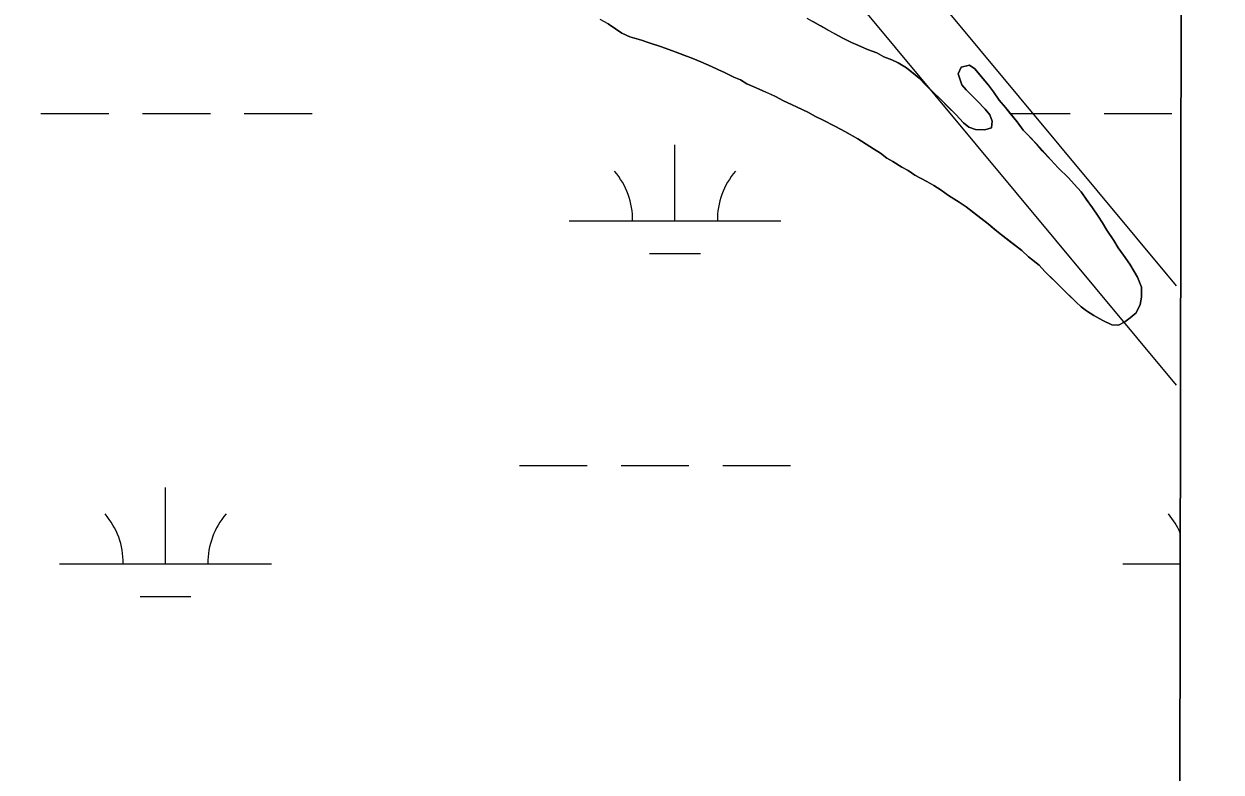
# Model space of a CAD drawing. Extents: x 3177185 to 3215018, y 812988 to 838321.
# Drawn here: x 3212237 to 3212802, y 826224 to 826578 of the extents above; entities that cross this region are included whole.
import ezdxf

# ---------------------------------------------------------------- set-up
doc = ezdxf.new("R2010")
doc.units = 0
for name, color, linetype in [('V-GRID-FRAM', 7, 'Continuous'), ('V-ROAD-CNTR', 7, 'Continuous'), ('V-SITE-VEGE', 7, 'Continuous'), ('V-TOPO-SHOR', 7, 'Continuous'), ('V-WETL-SWMP', 7, 'Continuous')]:
    doc.layers.add(name, color=color, linetype=linetype)

msp = doc.modelspace()

# ---------------------------------------------------------------- linework, layer by layer
at = {"layer": 'V-GRID-FRAM'}
msp.add_lwpolyline([(3181402.42, 836586.07), (3212801.61, 836513), (3212767.22, 818326.14), (3181352.16, 818399.25), (3181402.42, 836586.07)], dxfattribs=at)
at = {"layer": 'V-ROAD-CNTR'}
for points in [[(3211712.45, 827704.62), (3211835.48, 827515.16), (3212594.79, 826677.33), (3212780.45, 826453.91)], [(3211683.75, 827693.73), (3211811.63, 827496.8), (3212572.13, 826657.66), (3212780.37, 826407.08)]]:
    msp.add_lwpolyline(points, dxfattribs=at)
at = {"layer": 'V-SITE-VEGE'}
for p, q in [((3212779.59, 824867.35), (3212786.08, 828301.43)), ((3212518.71, 826573.33), (3212512.36, 826577.66)), ((3212606.14, 826580.44), (3212612.49, 826576.71)), ((3212522.48, 826571.57), (3212518.71, 826573.33)), ((3212612.49, 826576.71), (3212622.8, 826571.02)), ((3212528.03, 826570.01), (3212522.48, 826571.57)), ((3212531.2, 826568.84), (3212528.03, 826570.01)), ((3212537.54, 826566.89), (3212531.2, 826568.84)), ((3212552.21, 826561.41), (3212537.54, 826566.89)), ((3212622.8, 826571.02), (3212627.16, 826568.86)), ((3212627.16, 826568.86), (3212630.14, 826567.69)), ((3212630.14, 826567.69), (3212634.7, 826565.53)), ((3212555.97, 826559.84), (3212552.21, 826561.41)), ((3212634.7, 826565.53), (3212639.06, 826563.97)), ((3212639.06, 826563.97), (3212642.43, 826562.2)), ((3212642.43, 826562.2), (3212646.2, 826560.64)), ((3212646.2, 826560.64), (3212649.17, 826559.26)), ((3212567.27, 826554.75), (3212555.97, 826559.84)), ((3212649.17, 826559.26), (3212653.14, 826556.91)), ((3212653.14, 826556.91), (3212659.09, 826551.98)), ((3212677.49, 826554.05), (3212678.86, 826557.22)), ((3212678.86, 826557.22), (3212682.81, 826558.22)), ((3212682.81, 826558.22), (3212685.39, 826556.45)), ((3212685.39, 826556.45), (3212691.76, 826548.77)), ((3212571.64, 826552.59), (3212567.27, 826554.75)), ((3212574.81, 826551.22), (3212571.64, 826552.59)), ((3212577.78, 826549.45), (3212574.81, 826551.22)), ((3212591.27, 826543.38), (3212577.78, 826549.45)), ((3212659.09, 826551.98), (3212676.39, 826534.85)), ((3212679.29, 826548.91), (3212677.49, 826554.05)), ((3212681.28, 826546.54), (3212679.29, 826548.91)), ((3212686.45, 826541.42), (3212681.28, 826546.54)), ((3212691.76, 826548.77), (3212694.15, 826545.61)), ((3212694.15, 826545.61), (3212696.93, 826541.67)), ((3212595.03, 826541.42), (3212591.27, 826543.38)), ((3212606.53, 826535.92), (3212595.03, 826541.42)), ((3212690.22, 826537.48), (3212686.45, 826541.42)), ((3212696.93, 826541.67), (3212699.92, 826538.12)), ((3212699.92, 826538.12), (3212705.29, 826531.41)), ((3212610.1, 826533.96), (3212606.53, 826535.92)), ((3212613.47, 826532.39), (3212610.1, 826533.96)), ((3212619.62, 826529.26), (3212613.47, 826532.39)), ((3212676.39, 826534.85), (3212679.96, 826530.91)), ((3212692.41, 826534.72), (3212690.22, 826537.48)), ((3212693.61, 826531.76), (3212692.41, 826534.72)), ((3212623.99, 826526.9), (3212619.62, 826529.26)), ((3212630.13, 826523.37), (3212623.99, 826526.9)), ((3212679.96, 826530.91), (3212682.54, 826528.94)), ((3212682.54, 826528.94), (3212685.72, 826527.77)), ((3212685.72, 826527.77), (3212690.07, 826527.59)), ((3212690.07, 826527.59), (3212693.23, 826528.59)), ((3212693.23, 826528.59), (3212693.61, 826531.76)), ((3212705.29, 826531.41), (3212708.27, 826527.47)), ((3212708.27, 826527.47), (3212714.44, 826520.97)), ((3212637.48, 826518.65), (3212630.13, 826523.37)), ((3212640.85, 826516.69), (3212637.48, 826518.65)), ((3212643.83, 826514.33), (3212640.85, 826516.69)), ((3212714.44, 826520.97), (3212721.2, 826513.48)), ((3212646.6, 826512.75), (3212643.83, 826514.33)), ((3212650.97, 826510), (3212646.6, 826512.75)), ((3212653.94, 826508.43), (3212650.97, 826510)), ((3212721.2, 826513.48), (3212724.78, 826509.73)), ((3212724.78, 826509.73), (3212729.54, 826505)), ((3212657.12, 826506.27), (3212653.94, 826508.43)), ((3212662.67, 826503.33), (3212657.12, 826506.27)), ((3212729.54, 826505), (3212732.33, 826502.05)), ((3212666.04, 826501.36), (3212662.67, 826503.33)), ((3212669.42, 826499.2), (3212666.04, 826501.36)), ((3212672.99, 826496.64), (3212669.42, 826499.2)), ((3212732.33, 826502.05), (3212735.51, 826498.3)), ((3212681.33, 826491.34), (3212672.99, 826496.64)), ((3212735.51, 826498.3), (3212743.67, 826486.86)), ((3212691.65, 826483.27), (3212681.33, 826491.34)), ((3212696.61, 826479.14), (3212691.65, 826483.27)), ((3212743.67, 826486.86), (3212747.66, 826480.35)), ((3212707.53, 826470.68), (3212696.61, 826479.14)), ((3212747.66, 826480.35), (3212751.04, 826475.42)), ((3212710.71, 826467.72), (3212707.53, 826470.68)), ((3212751.04, 826475.42), (3212753.04, 826471.87)), ((3212753.04, 826471.87), (3212755.63, 826468.51)), ((3212715.68, 826463.79), (3212710.71, 826467.72)), ((3212755.63, 826468.51), (3212758.61, 826464.17)), ((3212718.46, 826460.83), (3212715.68, 826463.79)), ((3212726.21, 826453.15), (3212718.46, 826460.83)), ((3212758.61, 826464.17), (3212762.2, 826458.06)), ((3212762.2, 826458.06), (3212764, 826453.32)), ((3212764, 826453.32), (3212764.02, 826448.57)), ((3212733.17, 826446.26), (3212726.21, 826453.15)), ((3212764.02, 826448.57), (3212763.44, 826445.2)), ((3212735.55, 826444.09), (3212733.17, 826446.26)), ((3212738.13, 826442.12), (3212735.55, 826444.09)), ((3212741.5, 826439.96), (3212738.13, 826442.12)), ((3212763.44, 826445.2), (3212761.48, 826441.23)), ((3212745.87, 826437.6), (3212741.5, 826439.96)), ((3212750.03, 826435.64), (3212745.87, 826437.6)), ((3212756.16, 826437.06), (3212753.2, 826435.46)), ((3212758.72, 826438.85), (3212756.16, 826437.06)), ((3212761.48, 826441.23), (3212758.72, 826438.85)), ((3212753.2, 826435.46), (3212750.03, 826435.64))]:
    msp.add_line(p, q, dxfattribs=at)
at = {"layer": 'V-TOPO-SHOR'}
for points in [[(3212512.36, 826577.66), (3212515.74, 826575.3), (3212518.71, 826573.33), (3212522.48, 826571.57), (3212528.03, 826570.01), (3212531.2, 826568.84), (3212537.54, 826566.89), (3212543.88, 826564.54), (3212548.04, 826562.97), (3212552.21, 826561.41), (3212555.97, 826559.84), (3212561.13, 826557.49), (3212564.1, 826556.12), (3212567.27, 826554.75), (3212571.64, 826552.59), (3212574.81, 826551.22), (3212577.78, 826549.45), (3212582.15, 826547.49), (3212585.31, 826546.12), (3212588.29, 826544.75), (3212591.27, 826543.38), (3212595.03, 826541.42), (3212598.8, 826539.65), (3212601.58, 826538.28), (3212606.53, 826535.93), (3212610.1, 826533.96), (3212613.47, 826532.39), (3212619.62, 826529.26), (3212623.99, 826526.9), (3212630.13, 826523.37), (3212634.1, 826520.81), (3212637.48, 826518.65), (3212640.85, 826516.69), (3212643.83, 826514.33), (3212646.6, 826512.75), (3212650.97, 826510), (3212653.94, 826508.43), (3212657.12, 826506.27), (3212662.67, 826503.33), (3212666.04, 826501.36), (3212669.42, 826499.2), (3212672.99, 826496.64), (3212677.95, 826493.5), (3212681.33, 826491.34), (3212686.29, 826487.4), (3212689.07, 826485.24), (3212691.65, 826483.27), (3212694.23, 826481.11), (3212696.61, 826479.14), (3212702.37, 826474.61), (3212704.95, 826472.65), (3212707.53, 826470.68), (3212710.71, 826467.72)], [(3212710.71, 826467.72), (3212715.68, 826463.79), (3212718.46, 826460.83), (3212723.03, 826456.3), (3212726.21, 826453.15), (3212729.19, 826450.19), (3212733.17, 826446.25), (3212735.55, 826444.09), (3212738.13, 826442.12), (3212741.5, 826439.96), (3212745.87, 826437.6), (3212750.03, 826435.64), (3212753.2, 826435.46), (3212756.16, 826437.06), (3212758.72, 826438.85), (3212761.48, 826441.23), (3212763.44, 826445.2), (3212764.02, 826448.57), (3212764, 826453.32), (3212762.2, 826458.06), (3212760.61, 826460.82), (3212758.61, 826464.17), (3212755.62, 826468.51), (3212753.04, 826471.87), (3212751.04, 826475.42), (3212747.66, 826480.35), (3212745.67, 826483.71), (3212743.67, 826486.86), (3212740.89, 826490.81), (3212737.9, 826494.95), (3212735.51, 826498.3), (3212732.33, 826502.05), (3212729.54, 826505), (3212724.78, 826509.73), (3212721.2, 826513.48), (3212717.22, 826517.81), (3212714.44, 826520.97), (3212710.66, 826524.91), (3212708.27, 826527.47), (3212705.29, 826531.41), (3212702.1, 826535.36), (3212699.92, 826538.12), (3212696.93, 826541.67), (3212694.15, 826545.61), (3212691.76, 826548.77), (3212688.38, 826552.91), (3212685.39, 826556.45), (3212682.81, 826558.22), (3212678.86, 826557.22), (3212677.49, 826554.05), (3212679.29, 826548.91), (3212681.28, 826546.54), (3212683.47, 826544.38), (3212686.45, 826541.42), (3212690.22, 826537.48), (3212692.41, 826534.72), (3212693.61, 826531.76), (3212693.23, 826528.59), (3212690.07, 826527.59), (3212685.72, 826527.77), (3212682.54, 826528.94), (3212679.96, 826530.91), (3212676.39, 826534.85), (3212672.61, 826538.59), (3212669.43, 826541.74), (3212665.26, 826545.88), (3212662.47, 826548.64), (3212659.09, 826551.98), (3212656.31, 826554.35), (3212653.14, 826556.91), (3212649.17, 826559.26), (3212646.2, 826560.64), (3212642.43, 826562.2), (3212639.06, 826563.97), (3212634.7, 826565.53), (3212630.14, 826567.69), (3212627.16, 826568.86), (3212622.8, 826571.02), (3212619.63, 826572.79), (3212616.06, 826574.75), (3212612.49, 826576.71), (3212608.92, 826578.87)]]:
    msp.add_lwpolyline(points, dxfattribs=at)
at = {"layer": 'V-WETL-SWMP'}
for p, q in [((3212776.78, 823382.41), (3212786.14, 828329.44)), ((3212512.36, 826577.66), (3212508.59, 826579.82)), ((3212515.74, 826575.3), (3212512.36, 826577.66)), ((3212608.92, 826578.87), (3212612.49, 826576.71)), ((3212518.71, 826573.33), (3212515.74, 826575.3)), ((3212522.48, 826571.57), (3212518.71, 826573.33)), ((3212612.49, 826576.71), (3212619.63, 826572.79)), ((3212619.63, 826572.79), (3212622.8, 826571.02)), ((3212528.03, 826570.01), (3212522.48, 826571.57)), ((3212531.2, 826568.84), (3212528.03, 826570.01)), ((3212537.54, 826566.89), (3212531.2, 826568.84)), ((3212543.88, 826564.54), (3212537.54, 826566.89)), ((3212622.8, 826571.02), (3212627.16, 826568.86)), ((3212627.16, 826568.86), (3212630.14, 826567.69)), ((3212630.14, 826567.69), (3212634.7, 826565.53)), ((3212552.21, 826561.41), (3212543.88, 826564.54)), ((3212555.97, 826559.84), (3212552.21, 826561.41)), ((3212634.7, 826565.53), (3212639.06, 826563.97)), ((3212639.06, 826563.97), (3212642.43, 826562.2)), ((3212642.43, 826562.2), (3212646.2, 826560.63)), ((3212646.2, 826560.63), (3212649.17, 826559.26)), ((3212561.13, 826557.49), (3212555.97, 826559.84)), ((3212564.1, 826556.12), (3212561.13, 826557.49)), ((3212567.27, 826554.75), (3212564.1, 826556.12)), ((3212649.17, 826559.26), (3212653.14, 826556.91)), ((3212653.14, 826556.91), (3212656.32, 826554.35)), ((3212677.49, 826554.04), (3212678.86, 826557.22)), ((3212678.86, 826557.22), (3212682.81, 826558.22)), ((3212682.81, 826558.22), (3212685.39, 826556.45)), ((3212685.39, 826556.45), (3212688.38, 826552.9)), ((3212571.64, 826552.59), (3212567.27, 826554.75)), ((3212574.81, 826551.22), (3212571.64, 826552.59)), ((3212577.78, 826549.45), (3212574.81, 826551.22)), ((3212582.14, 826547.49), (3212577.78, 826549.45)), ((3212656.32, 826554.35), (3212659.1, 826551.98)), ((3212659.1, 826551.98), (3212676.39, 826534.85)), ((3212679.29, 826548.91), (3212677.49, 826554.04)), ((3212688.38, 826552.9), (3212691.76, 826548.76)), ((3212585.32, 826546.12), (3212582.14, 826547.49)), ((3212591.26, 826543.38), (3212585.32, 826546.12)), ((3212681.28, 826546.54), (3212679.29, 826548.91)), ((3212686.45, 826541.42), (3212681.28, 826546.54)), ((3212691.76, 826548.76), (3212694.15, 826545.61)), ((3212694.15, 826545.61), (3212696.93, 826541.66)), ((3212595.03, 826541.41), (3212591.26, 826543.38)), ((3212598.8, 826539.65), (3212595.03, 826541.41)), ((3212601.58, 826538.28), (3212598.8, 826539.65)), ((3212606.53, 826535.92), (3212601.58, 826538.28)), ((3212690.22, 826537.48), (3212686.45, 826541.42)), ((3212696.93, 826541.66), (3212699.92, 826538.12)), ((3212699.92, 826538.12), (3212702.11, 826535.35)), ((3212244.53, 826535.36), (3212276.53, 826535.36)), ((3212292.53, 826535.36), (3212324.53, 826535.36)), ((3212340.53, 826535.36), (3212372.53, 826535.36)), ((3212610.1, 826533.96), (3212606.53, 826535.92)), ((3212613.47, 826532.39), (3212610.1, 826533.96)), ((3212619.62, 826529.25), (3212613.47, 826532.39)), ((3212676.39, 826534.85), (3212679.96, 826530.9)), ((3212692.41, 826534.72), (3212690.22, 826537.48)), ((3212693.61, 826531.76), (3212692.41, 826534.72)), ((3212702.1, 826535.36), (3212730.44, 826535.36)), ((3212702.11, 826535.35), (3212705.29, 826531.41)), ((3212746.44, 826535.36), (3212778.44, 826535.36)), ((3212623.99, 826526.9), (3212619.62, 826529.25)), ((3212630.13, 826523.36), (3212623.99, 826526.9)), ((3212679.96, 826530.9), (3212682.55, 826528.94)), ((3212682.55, 826528.94), (3212685.72, 826527.76)), ((3212685.72, 826527.76), (3212690.07, 826527.59)), ((3212690.07, 826527.59), (3212693.23, 826528.59)), ((3212693.23, 826528.59), (3212693.61, 826531.76)), ((3212705.29, 826531.41), (3212708.27, 826527.47)), ((3212708.27, 826527.47), (3212710.66, 826524.91)), ((3212634.1, 826520.81), (3212630.13, 826523.36)), ((3212710.66, 826524.91), (3212714.44, 826520.96)), ((3212543.84, 826484.61), (3212543.84, 826520.61)), ((3212637.48, 826518.65), (3212634.1, 826520.81)), ((3212640.85, 826516.68), (3212637.48, 826518.65)), ((3212643.83, 826514.32), (3212640.85, 826516.68)), ((3212714.44, 826520.96), (3212717.22, 826517.81)), ((3212717.22, 826517.81), (3212721.2, 826513.48)), ((3212646.6, 826512.75), (3212643.83, 826514.32)), ((3212650.97, 826510), (3212646.6, 826512.75)), ((3212653.94, 826508.43), (3212650.97, 826510)), ((3212721.2, 826513.48), (3212724.78, 826509.73)), ((3212724.78, 826509.73), (3212729.54, 826505)), ((3212657.12, 826506.27), (3212653.94, 826508.43)), ((3212662.67, 826503.32), (3212657.12, 826506.27)), ((3212729.54, 826505), (3212732.33, 826502.05)), ((3212666.05, 826501.36), (3212662.67, 826503.32)), ((3212669.42, 826499.2), (3212666.05, 826501.36)), ((3212672.99, 826496.64), (3212669.42, 826499.2)), ((3212732.33, 826502.05), (3212735.51, 826498.3)), ((3212677.95, 826493.5), (3212672.99, 826496.64)), ((3212681.33, 826491.34), (3212677.95, 826493.5)), ((3212735.51, 826498.3), (3212737.9, 826494.95)), ((3212737.9, 826494.95), (3212740.89, 826490.81)), ((3212686.29, 826487.4), (3212681.33, 826491.34)), ((3212689.07, 826485.24), (3212686.29, 826487.4)), ((3212740.89, 826490.81), (3212743.67, 826486.86)), ((3212493.84, 826484.61), (3212593.84, 826484.61)), ((3212691.65, 826483.27), (3212689.07, 826485.24)), ((3212694.23, 826481.1), (3212691.65, 826483.27)), ((3212743.67, 826486.86), (3212745.67, 826483.7)), ((3212745.67, 826483.7), (3212747.66, 826480.35)), ((3212696.61, 826479.14), (3212694.23, 826481.1)), ((3212702.37, 826474.61), (3212696.61, 826479.14)), ((3212747.66, 826480.35), (3212751.04, 826475.42)), ((3212707.53, 826470.68), (3212702.37, 826474.61)), ((3212710.71, 826467.72), (3212707.53, 826470.68)), ((3212751.04, 826475.42), (3212753.04, 826471.86)), ((3212753.04, 826471.86), (3212755.63, 826468.51)), ((3212531.84, 826469.18), (3212555.84, 826469.18)), ((3212715.68, 826463.79), (3212710.71, 826467.72)), ((3212755.63, 826468.51), (3212758.61, 826464.17)), ((3212718.46, 826460.83), (3212715.68, 826463.79)), ((3212726.21, 826453.15), (3212718.46, 826460.83)), ((3212758.61, 826464.17), (3212760.61, 826460.82)), ((3212760.61, 826460.82), (3212762.2, 826458.05)), ((3212762.2, 826458.05), (3212764, 826453.31)), ((3212764, 826453.31), (3212764.02, 826448.56)), ((3212733.17, 826446.25), (3212726.21, 826453.15)), ((3212764.02, 826448.56), (3212763.44, 826445.2)), ((3212735.55, 826444.09), (3212733.17, 826446.25)), ((3212738.13, 826442.12), (3212735.55, 826444.09)), ((3212741.5, 826439.96), (3212738.13, 826442.12)), ((3212763.44, 826445.2), (3212761.48, 826441.23)), ((3212745.87, 826437.6), (3212741.5, 826439.96)), ((3212750.03, 826435.64), (3212745.87, 826437.6)), ((3212756.16, 826437.05), (3212753.2, 826435.46)), ((3212758.72, 826438.85), (3212756.16, 826437.05)), ((3212761.48, 826441.23), (3212758.72, 826438.85)), ((3212753.2, 826435.46), (3212750.03, 826435.64)), ((3212470.44, 826369.18), (3212502.44, 826369.18)), ((3212518.44, 826369.18), (3212550.44, 826369.18)), ((3212566.44, 826369.18), (3212598.44, 826369.18)), ((3212303.37, 826322.75), (3212303.37, 826358.75)), ((3212253.37, 826322.75), (3212353.37, 826322.75)), ((3212755.28, 826322.75), (3212782.34, 826322.75)), ((3212291.37, 826307.32), (3212315.37, 826307.32))]:
    msp.add_line(p, q, dxfattribs=at)
for centre, start, end in [((3212488.6, 826485.09), 359.2282, 40.7718), ((3212599.09, 826485.09), 139.2282, 180.7718), ((3212248.13, 826323.23), 359.2282, 40.7718), ((3212358.62, 826323.23), 139.2282, 180.7718), ((3212750.04, 826323.23), 23.4655, 40.7718)]:
    msp.add_arc(centre, 35.25, start, end, dxfattribs=at)

doc.saveas('drawing.dxf')
